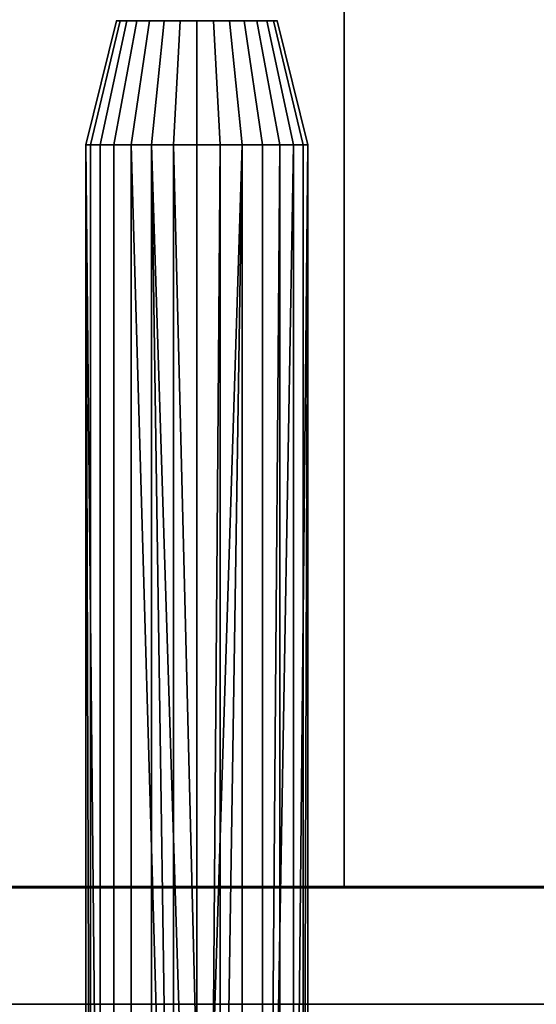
# Model space of a CAD drawing. Header units: millimetres. Extents: x -490 to 6690, y -115 to 152.
# Tile 993 of 1056: x 4984 to 5000, y -10 to 22. Entities that reach past the tile are written whole.
import ezdxf

# ---------------------------------------------------------------- set-up
doc = ezdxf.new("R2010")
doc.units = ezdxf.units.MM
doc.layers.add('152', color=253, linetype='Continuous')

# ---------------------------------------------------------------- blocks, each defined once
blk = doc.blocks.new('UG_SURFACE_004')
at = {"layer": '152', "color": 252, "linetype": 'Continuous', "lineweight": 35}
for points in [[(5144, -6.2, 2202.5), (5144, 133.2, 2202.5), (3856, 133.2, 2202.5), (3856, -6.2, 2202.5)], [(4006, -6.2, 2052.5), (4006, 133.2, 2052.5), (4994, 133.2, 2052.5), (4994, -6.2, 2052.5)], [(4994, -6.2, -7.5), (4994, 133.2, -7.5), (5144, 133.2, -7.5), (5144, -6.2, -7.5)], [(4994, -6.2, 2052.5), (4994, 133.2, 2052.5), (4994, 133.2, -7.5), (4994, -6.2, -7.5)], [(5144, -6.2, 2202.5), (3856, -6.2, 2202.5), (4006, -6.2, 2052.5), (4994, -6.2, 2052.5)], [(4994, -6.2, 2052.5), (4994, -6.2, -7.5), (5144, -6.2, -7.5), (5144, -6.2, 2202.5)]]:
    blk.add_3dface(points, dxfattribs=at)
blk = doc.blocks.new('UG_SURFACE_024')
at = {"layer": '152', "color": 252, "linetype": 'Continuous', "lineweight": 35}
for points in [[(4985.826, 17.684, 1494.388), (4985.67, 17.684, 1495.876), (4986.664, 21.684, 1495.772), (4986.777, 21.684, 1494.696)], [(4985.67, 17.684, 1495.876), (4986.132, 17.684, 1497.3), (4986.999, 21.684, 1496.8), (4986.664, 21.684, 1495.772)], [(4985.826, 17.684, 1516.388), (4985.67, 17.684, 1517.876), (4986.664, 21.684, 1517.772), (4986.777, 21.684, 1516.697)], [(4985.67, 17.684, 1517.876), (4986.132, 17.684, 1519.3), (4986.999, 21.684, 1518.8), (4986.664, 21.684, 1517.772)], [(4986.575, 17.684, 1493.091), (4985.826, 17.684, 1494.388), (4986.777, 21.684, 1494.696), (4987.318, 21.684, 1493.76)], [(4986.575, 17.684, 1515.091), (4985.826, 17.684, 1516.388), (4986.777, 21.684, 1516.697), (4987.318, 21.684, 1515.76)], [(4986.132, 17.684, 1497.3), (4987.134, 17.684, 1498.412), (4987.722, 21.684, 1497.603), (4986.999, 21.684, 1496.8)], [(4986.132, 17.684, 1519.3), (4987.134, 17.684, 1520.412), (4987.722, 21.684, 1519.603), (4986.999, 21.684, 1518.8)], [(4987.786, 17.684, 1492.211), (4986.575, 17.684, 1493.091), (4987.318, 21.684, 1493.76), (4988.193, 21.684, 1493.125)], [(4987.786, 17.684, 1514.211), (4986.575, 17.684, 1515.091), (4987.318, 21.684, 1515.76), (4988.193, 21.684, 1515.125)], [(4987.318, 21.684, 1493.76), (4986.777, 21.684, 1494.696), (4986.664, 21.684, 1495.772), (4989.25, 21.684, 1495.5)], [(4986.664, 21.684, 1495.772), (4986.999, 21.684, 1496.8), (4987.722, 21.684, 1497.603), (4989.25, 21.684, 1495.5)], [(4987.318, 21.684, 1515.76), (4986.777, 21.684, 1516.697), (4986.664, 21.684, 1517.772), (4989.25, 21.684, 1517.5)], [(4986.664, 21.684, 1517.772), (4986.999, 21.684, 1518.8), (4987.722, 21.684, 1519.603), (4989.25, 21.684, 1517.5)], [(4987.134, 17.684, 1498.412), (4988.502, 17.684, 1499.021), (4988.709, 21.684, 1498.043), (4987.722, 21.684, 1497.603)], [(4987.134, 17.684, 1520.412), (4988.502, 17.684, 1521.021), (4988.709, 21.684, 1520.043), (4987.722, 21.684, 1519.603)], [(4989.25, 21.684, 1495.5), (4988.193, 21.684, 1493.125), (4987.318, 21.684, 1493.76)], [(4989.25, 21.684, 1517.5), (4988.193, 21.684, 1515.125), (4987.318, 21.684, 1515.76)], [(4987.722, 21.684, 1497.603), (4988.709, 21.684, 1498.043), (4989.79, 21.684, 1498.043), (4989.25, 21.684, 1495.5)], [(4987.722, 21.684, 1519.603), (4988.709, 21.684, 1520.043), (4989.79, 21.684, 1520.043), (4989.25, 21.684, 1517.5)], [(4989.25, 17.684, 1491.9), (4987.786, 17.684, 1492.211), (4988.193, 21.684, 1493.125), (4989.25, 21.684, 1492.9)], [(4989.25, 17.684, 1513.9), (4987.786, 17.684, 1514.211), (4988.193, 21.684, 1515.125), (4989.25, 21.684, 1514.9)], [(4990.307, 21.684, 1493.125), (4989.25, 21.684, 1492.9), (4988.193, 21.684, 1493.125), (4989.25, 21.684, 1495.5)], [(4990.307, 21.684, 1515.125), (4989.25, 21.684, 1514.9), (4988.193, 21.684, 1515.125), (4989.25, 21.684, 1517.5)], [(4988.502, 17.684, 1499.021), (4989.998, 17.684, 1499.021), (4989.79, 21.684, 1498.043), (4988.709, 21.684, 1498.043)], [(4988.502, 17.684, 1521.021), (4989.998, 17.684, 1521.021), (4989.79, 21.684, 1520.043), (4988.709, 21.684, 1520.043)], [(4989.79, 21.684, 1498.043), (4990.778, 21.684, 1497.603), (4991.502, 21.684, 1496.8), (4989.25, 21.684, 1495.5)], [(4991.502, 21.684, 1496.8), (4991.836, 21.684, 1495.772), (4991.723, 21.684, 1494.696), (4989.25, 21.684, 1495.5)], [(4991.723, 21.684, 1494.696), (4991.182, 21.684, 1493.76), (4990.307, 21.684, 1493.125), (4989.25, 21.684, 1495.5)], [(4990.714, 17.684, 1492.211), (4989.25, 17.684, 1491.9), (4989.25, 21.684, 1492.9), (4990.307, 21.684, 1493.125)], [(4990.714, 17.684, 1514.211), (4989.25, 17.684, 1513.9), (4989.25, 21.684, 1514.9), (4990.307, 21.684, 1515.125)], [(4989.79, 21.684, 1520.043), (4990.778, 21.684, 1519.603), (4991.502, 21.684, 1518.8), (4989.25, 21.684, 1517.5)], [(4991.502, 21.684, 1518.8), (4991.836, 21.684, 1517.772), (4991.723, 21.684, 1516.697), (4989.25, 21.684, 1517.5)], [(4991.723, 21.684, 1516.697), (4991.182, 21.684, 1515.76), (4990.307, 21.684, 1515.125), (4989.25, 21.684, 1517.5)], [(4989.998, 17.684, 1499.021), (4991.366, 17.684, 1498.412), (4990.778, 21.684, 1497.603), (4989.79, 21.684, 1498.043)], [(4989.998, 17.684, 1521.021), (4991.366, 17.684, 1520.412), (4990.778, 21.684, 1519.603), (4989.79, 21.684, 1520.043)], [(4991.925, 17.684, 1493.091), (4990.714, 17.684, 1492.211), (4990.307, 21.684, 1493.125), (4991.182, 21.684, 1493.76)], [(4991.925, 17.684, 1515.091), (4990.714, 17.684, 1514.211), (4990.307, 21.684, 1515.125), (4991.182, 21.684, 1515.76)], [(4991.366, 17.684, 1498.412), (4992.368, 17.684, 1497.3), (4991.502, 21.684, 1496.8), (4990.778, 21.684, 1497.603)], [(4991.366, 17.684, 1520.412), (4992.368, 17.684, 1519.3), (4991.502, 21.684, 1518.8), (4990.778, 21.684, 1519.603)], [(4992.674, 17.684, 1494.388), (4991.925, 17.684, 1493.091), (4991.182, 21.684, 1493.76), (4991.723, 21.684, 1494.696)], [(4992.674, 17.684, 1516.388), (4991.925, 17.684, 1515.091), (4991.182, 21.684, 1515.76), (4991.723, 21.684, 1516.697)], [(4992.368, 17.684, 1497.3), (4992.83, 17.684, 1495.876), (4991.836, 21.684, 1495.772), (4991.502, 21.684, 1496.8)], [(4992.368, 17.684, 1519.3), (4992.83, 17.684, 1517.876), (4991.836, 21.684, 1517.772), (4991.502, 21.684, 1518.8)], [(4992.83, 17.684, 1495.876), (4992.674, 17.684, 1494.388), (4991.723, 21.684, 1494.696), (4991.836, 21.684, 1495.772)], [(4992.83, 17.684, 1517.876), (4992.674, 17.684, 1516.388), (4991.723, 21.684, 1516.697), (4991.836, 21.684, 1517.772)], [(4985.67, 17.684, 1495.876), (4985.826, 17.684, 1494.388), (4985.826, -29.143, 1494.388)], [(4985.826, -29.143, 1494.388), (4985.67, -29.226, 1495.118), (4985.67, 17.684, 1495.876)], [(4985.67, 17.684, 1495.876), (4985.828, -29.143, 1496.617), (4986.132, -28.995, 1497.3)], [(4985.67, 17.684, 1495.876), (4985.67, -29.226, 1495.876), (4985.828, -29.143, 1496.617)], [(4986.132, -28.995, 1497.3), (4986.132, 17.684, 1497.3), (4985.67, 17.684, 1495.876)], [(4985.67, -29.226, 1495.118), (4985.67, -29.226, 1495.876), (4985.67, 17.684, 1495.876)], [(4985.67, 17.684, 1517.876), (4985.826, 17.684, 1516.388), (4985.826, -29.143, 1516.388)], [(4985.826, -29.143, 1516.388), (4985.67, -29.226, 1517.118), (4985.67, 17.684, 1517.876)], [(4985.67, 17.684, 1517.876), (4985.828, -29.143, 1518.618), (4986.132, -28.995, 1519.3)], [(4985.67, 17.684, 1517.876), (4985.67, -29.226, 1517.876), (4985.828, -29.143, 1518.618)], [(4986.132, -28.995, 1519.3), (4986.132, 17.684, 1519.3), (4985.67, 17.684, 1517.876)], [(4985.67, -29.226, 1517.118), (4985.67, -29.226, 1517.876), (4985.67, 17.684, 1517.876)], [(4985.826, -29.143, 1494.388), (4985.826, 17.684, 1494.388), (4986.575, 17.684, 1493.091), (4986.575, -28.81, 1493.091)], [(4985.826, -29.143, 1516.388), (4985.826, 17.684, 1516.388), (4986.575, 17.684, 1515.091), (4986.575, -28.81, 1515.091)], [(4987.134, -28.621, 1498.412), (4987.134, 17.684, 1498.412), (4986.132, 17.684, 1497.3), (4986.132, -28.995, 1497.3)], [(4987.134, -28.621, 1520.412), (4987.134, 17.684, 1520.412), (4986.132, 17.684, 1519.3), (4986.132, -28.995, 1519.3)], [(4986.575, -28.81, 1493.091), (4986.575, 17.684, 1493.091), (4987.786, 17.684, 1492.211), (4987.786, -28.461, 1492.211)], [(4986.575, -28.81, 1515.091), (4986.575, 17.684, 1515.091), (4987.786, 17.684, 1514.211), (4987.786, -28.461, 1514.211)], [(4987.134, 17.684, 1498.412), (4987.134, -28.621, 1498.412), (4988.467, -28.361, 1499.006)], [(4988.467, -28.361, 1499.006), (4988.502, -28.354, 1499.021), (4988.502, 17.684, 1499.021), (4987.134, 17.684, 1498.412)], [(4987.134, 17.684, 1520.412), (4987.134, -28.621, 1520.412), (4988.467, -28.361, 1521.006)], [(4988.467, -28.361, 1521.006), (4988.502, -28.354, 1521.021), (4988.502, 17.684, 1521.021), (4987.134, 17.684, 1520.412)], [(4987.786, 17.684, 1492.211), (4989.25, 17.684, 1491.9), (4989.25, -28.316, 1491.9)], [(4989.25, -28.316, 1491.9), (4988.466, -28.357, 1491.986), (4987.786, 17.684, 1492.211)], [(4988.466, -28.357, 1491.986), (4987.786, -28.461, 1492.211), (4987.786, 17.684, 1492.211)], [(4987.786, 17.684, 1514.211), (4989.25, 17.684, 1513.9), (4989.25, -28.316, 1513.9)], [(4989.25, -28.316, 1513.9), (4988.466, -28.357, 1513.986), (4987.786, 17.684, 1514.211)], [(4988.466, -28.357, 1513.986), (4987.786, -28.461, 1514.211), (4987.786, 17.684, 1514.211)], [(4988.502, 17.684, 1499.021), (4988.502, -28.354, 1499.021), (4989.647, -28.327, 1499.078)], [(4989.647, -28.327, 1499.078), (4989.998, 17.684, 1499.021), (4988.502, 17.684, 1499.021)], [(4988.502, 17.684, 1521.021), (4988.502, -28.354, 1521.021), (4989.647, -28.327, 1521.078)], [(4989.647, -28.327, 1521.078), (4989.998, 17.684, 1521.021), (4988.502, 17.684, 1521.021)], [(4990.714, 17.684, 1492.211), (4990.004, -28.354, 1491.98), (4989.25, -28.316, 1491.9)], [(4989.25, -28.316, 1491.9), (4989.25, 17.684, 1491.9), (4990.714, 17.684, 1492.211)], [(4990.714, 17.684, 1514.211), (4990.004, -28.354, 1513.98), (4989.25, -28.316, 1513.9)], [(4989.25, -28.316, 1513.9), (4989.25, 17.684, 1513.9), (4990.714, 17.684, 1514.211)], [(4989.647, -28.327, 1499.078), (4989.998, -28.354, 1499.021), (4989.998, 17.684, 1499.021)], [(4989.647, -28.327, 1521.078), (4989.998, -28.354, 1521.021), (4989.998, 17.684, 1521.021)], [(4991.366, -28.621, 1498.412), (4991.366, 17.684, 1498.412), (4989.998, 17.684, 1499.021), (4989.998, -28.354, 1499.021)], [(4991.366, -28.621, 1520.412), (4991.366, 17.684, 1520.412), (4989.998, 17.684, 1521.021), (4989.998, -28.354, 1521.021)], [(4990.714, 17.684, 1492.211), (4990.714, -28.461, 1492.211), (4990.004, -28.354, 1491.98)], [(4990.714, 17.684, 1514.211), (4990.714, -28.461, 1514.211), (4990.004, -28.354, 1513.98)], [(4991.561, -28.705, 1492.827), (4990.714, -28.461, 1492.211), (4990.714, 17.684, 1492.211), (4991.925, 17.684, 1493.091)], [(4991.561, -28.705, 1514.827), (4990.714, -28.461, 1514.211), (4990.714, 17.684, 1514.211), (4991.925, 17.684, 1515.091)], [(4992.368, 17.684, 1497.3), (4991.366, 17.684, 1498.412), (4991.366, -28.621, 1498.412), (4991.563, -28.695, 1498.193)], [(4992.368, 17.684, 1519.3), (4991.366, 17.684, 1520.412), (4991.366, -28.621, 1520.412), (4991.563, -28.695, 1520.193)], [(4991.925, 17.684, 1493.091), (4991.925, -28.81, 1493.091), (4991.561, -28.705, 1492.827)], [(4991.925, 17.684, 1515.091), (4991.925, -28.81, 1515.091), (4991.561, -28.705, 1514.827)], [(4991.563, -28.695, 1498.193), (4992.368, -28.995, 1497.3), (4992.368, 17.684, 1497.3)], [(4991.563, -28.695, 1520.193), (4992.368, -28.995, 1519.3), (4992.368, 17.684, 1519.3)], [(4991.925, -28.81, 1493.091), (4991.925, 17.684, 1493.091), (4992.674, 17.684, 1494.388), (4992.674, -29.143, 1494.388)], [(4991.925, -28.81, 1515.091), (4991.925, 17.684, 1515.091), (4992.674, 17.684, 1516.388), (4992.674, -29.143, 1516.388)], [(4992.83, 17.684, 1495.876), (4992.368, 17.684, 1497.3), (4992.368, -28.995, 1497.3)], [(4992.368, -28.995, 1497.3), (4992.672, -29.143, 1496.617), (4992.83, 17.684, 1495.876)], [(4992.83, 17.684, 1517.876), (4992.368, 17.684, 1519.3), (4992.368, -28.995, 1519.3)], [(4992.368, -28.995, 1519.3), (4992.672, -29.143, 1518.617), (4992.83, 17.684, 1517.876)], [(4992.672, -29.143, 1496.617), (4992.83, -29.226, 1495.876), (4992.83, 17.684, 1495.876)], [(4992.672, -29.143, 1518.617), (4992.83, -29.226, 1517.876), (4992.83, 17.684, 1517.876)], [(4992.83, 17.684, 1495.876), (4992.83, -29.226, 1495.124), (4992.674, -29.143, 1494.388)], [(4992.674, -29.143, 1494.388), (4992.674, 17.684, 1494.388), (4992.83, 17.684, 1495.876)], [(4992.83, 17.684, 1517.876), (4992.83, -29.226, 1517.124), (4992.674, -29.143, 1516.388)], [(4992.674, -29.143, 1516.388), (4992.674, 17.684, 1516.388), (4992.83, 17.684, 1517.876)], [(4992.83, 17.684, 1495.876), (4992.83, -29.226, 1495.876), (4992.83, -29.226, 1495.124)], [(4992.83, 17.684, 1517.876), (4992.83, -29.226, 1517.876), (4992.83, -29.226, 1517.124)]]:
    blk.add_3dface(points, dxfattribs=at)
blk = doc.blocks.new('UG_SURFACE_025')
at = {"layer": '152', "color": 252, "linetype": 'Continuous', "lineweight": 35}
for points in [[(4985.826, 17.684, 1744.388), (4985.67, 17.684, 1745.876), (4986.664, 21.684, 1745.772), (4986.777, 21.684, 1744.696)], [(4985.67, 17.684, 1745.876), (4986.132, 17.684, 1747.3), (4986.999, 21.684, 1746.8), (4986.664, 21.684, 1745.772)], [(4985.826, 17.684, 1766.388), (4985.67, 17.684, 1767.876), (4986.664, 21.684, 1767.772), (4986.777, 21.684, 1766.697)], [(4985.67, 17.684, 1767.876), (4986.132, 17.684, 1769.3), (4986.999, 21.684, 1768.8), (4986.664, 21.684, 1767.772)], [(4986.575, 17.684, 1743.091), (4985.826, 17.684, 1744.388), (4986.777, 21.684, 1744.696), (4987.318, 21.684, 1743.76)], [(4986.575, 17.684, 1765.091), (4985.826, 17.684, 1766.388), (4986.777, 21.684, 1766.697), (4987.318, 21.684, 1765.76)], [(4986.132, 17.684, 1747.3), (4987.134, 17.684, 1748.412), (4987.722, 21.684, 1747.603), (4986.999, 21.684, 1746.8)], [(4986.132, 17.684, 1769.3), (4987.134, 17.684, 1770.412), (4987.722, 21.684, 1769.603), (4986.999, 21.684, 1768.8)], [(4987.786, 17.684, 1742.211), (4986.575, 17.684, 1743.091), (4987.318, 21.684, 1743.76), (4988.193, 21.684, 1743.125)], [(4987.786, 17.684, 1764.211), (4986.575, 17.684, 1765.091), (4987.318, 21.684, 1765.76), (4988.193, 21.684, 1765.125)], [(4987.318, 21.684, 1743.76), (4986.777, 21.684, 1744.696), (4986.664, 21.684, 1745.772), (4989.25, 21.684, 1745.5)], [(4986.664, 21.684, 1745.772), (4986.999, 21.684, 1746.8), (4987.722, 21.684, 1747.603), (4989.25, 21.684, 1745.5)], [(4987.318, 21.684, 1765.76), (4986.777, 21.684, 1766.697), (4986.664, 21.684, 1767.772), (4989.25, 21.684, 1767.5)], [(4986.664, 21.684, 1767.772), (4986.999, 21.684, 1768.8), (4987.722, 21.684, 1769.603), (4989.25, 21.684, 1767.5)], [(4987.134, 17.684, 1748.412), (4988.502, 17.684, 1749.021), (4988.709, 21.684, 1748.043), (4987.722, 21.684, 1747.603)], [(4987.134, 17.684, 1770.412), (4988.502, 17.684, 1771.021), (4988.709, 21.684, 1770.043), (4987.722, 21.684, 1769.603)], [(4989.25, 21.684, 1745.5), (4988.193, 21.684, 1743.125), (4987.318, 21.684, 1743.76)], [(4989.25, 21.684, 1767.5), (4988.193, 21.684, 1765.125), (4987.318, 21.684, 1765.76)], [(4987.722, 21.684, 1747.603), (4988.709, 21.684, 1748.043), (4989.79, 21.684, 1748.043), (4989.25, 21.684, 1745.5)], [(4987.722, 21.684, 1769.603), (4988.709, 21.684, 1770.043), (4989.79, 21.684, 1770.043), (4989.25, 21.684, 1767.5)], [(4989.25, 17.684, 1741.9), (4987.786, 17.684, 1742.211), (4988.193, 21.684, 1743.125), (4989.25, 21.684, 1742.9)], [(4989.25, 17.684, 1763.9), (4987.786, 17.684, 1764.211), (4988.193, 21.684, 1765.125), (4989.25, 21.684, 1764.9)], [(4990.307, 21.684, 1743.125), (4989.25, 21.684, 1742.9), (4988.193, 21.684, 1743.125), (4989.25, 21.684, 1745.5)], [(4990.307, 21.684, 1765.125), (4989.25, 21.684, 1764.9), (4988.193, 21.684, 1765.125), (4989.25, 21.684, 1767.5)], [(4988.502, 17.684, 1749.021), (4989.998, 17.684, 1749.021), (4989.79, 21.684, 1748.043), (4988.709, 21.684, 1748.043)], [(4988.502, 17.684, 1771.021), (4989.998, 17.684, 1771.021), (4989.79, 21.684, 1770.043), (4988.709, 21.684, 1770.043)], [(4989.79, 21.684, 1748.043), (4990.778, 21.684, 1747.603), (4991.502, 21.684, 1746.8), (4989.25, 21.684, 1745.5)], [(4991.502, 21.684, 1746.8), (4991.836, 21.684, 1745.772), (4991.723, 21.684, 1744.696), (4989.25, 21.684, 1745.5)], [(4991.723, 21.684, 1744.696), (4991.182, 21.684, 1743.76), (4990.307, 21.684, 1743.125), (4989.25, 21.684, 1745.5)], [(4990.714, 17.684, 1742.211), (4989.25, 17.684, 1741.9), (4989.25, 21.684, 1742.9), (4990.307, 21.684, 1743.125)], [(4990.714, 17.684, 1764.211), (4989.25, 17.684, 1763.9), (4989.25, 21.684, 1764.9), (4990.307, 21.684, 1765.125)], [(4989.79, 21.684, 1770.043), (4990.778, 21.684, 1769.603), (4991.502, 21.684, 1768.8), (4989.25, 21.684, 1767.5)], [(4991.502, 21.684, 1768.8), (4991.836, 21.684, 1767.772), (4991.723, 21.684, 1766.697), (4989.25, 21.684, 1767.5)], [(4991.723, 21.684, 1766.697), (4991.182, 21.684, 1765.76), (4990.307, 21.684, 1765.125), (4989.25, 21.684, 1767.5)], [(4989.998, 17.684, 1749.021), (4991.366, 17.684, 1748.412), (4990.778, 21.684, 1747.603), (4989.79, 21.684, 1748.043)], [(4989.998, 17.684, 1771.021), (4991.366, 17.684, 1770.412), (4990.778, 21.684, 1769.603), (4989.79, 21.684, 1770.043)], [(4991.925, 17.684, 1743.091), (4990.714, 17.684, 1742.211), (4990.307, 21.684, 1743.125), (4991.182, 21.684, 1743.76)], [(4991.925, 17.684, 1765.091), (4990.714, 17.684, 1764.211), (4990.307, 21.684, 1765.125), (4991.182, 21.684, 1765.76)], [(4991.366, 17.684, 1748.412), (4992.368, 17.684, 1747.3), (4991.502, 21.684, 1746.8), (4990.778, 21.684, 1747.603)], [(4991.366, 17.684, 1770.412), (4992.368, 17.684, 1769.3), (4991.502, 21.684, 1768.8), (4990.778, 21.684, 1769.603)], [(4992.674, 17.684, 1744.388), (4991.925, 17.684, 1743.091), (4991.182, 21.684, 1743.76), (4991.723, 21.684, 1744.696)], [(4992.674, 17.684, 1766.388), (4991.925, 17.684, 1765.091), (4991.182, 21.684, 1765.76), (4991.723, 21.684, 1766.697)], [(4992.368, 17.684, 1747.3), (4992.83, 17.684, 1745.876), (4991.836, 21.684, 1745.772), (4991.502, 21.684, 1746.8)], [(4992.368, 17.684, 1769.3), (4992.83, 17.684, 1767.876), (4991.836, 21.684, 1767.772), (4991.502, 21.684, 1768.8)], [(4992.83, 17.684, 1745.876), (4992.674, 17.684, 1744.388), (4991.723, 21.684, 1744.696), (4991.836, 21.684, 1745.772)], [(4992.83, 17.684, 1767.876), (4992.674, 17.684, 1766.388), (4991.723, 21.684, 1766.697), (4991.836, 21.684, 1767.772)], [(4985.67, 17.684, 1745.876), (4985.826, 17.684, 1744.388), (4985.826, -29.143, 1744.388)], [(4985.826, -29.143, 1744.388), (4985.67, -29.226, 1745.118), (4985.67, 17.684, 1745.876)], [(4985.67, 17.684, 1745.876), (4985.828, -29.143, 1746.617), (4986.132, -28.995, 1747.3)], [(4985.67, 17.684, 1745.876), (4985.67, -29.226, 1745.876), (4985.828, -29.143, 1746.617)], [(4986.132, -28.995, 1747.3), (4986.132, 17.684, 1747.3), (4985.67, 17.684, 1745.876)], [(4985.67, -29.226, 1745.118), (4985.67, -29.226, 1745.876), (4985.67, 17.684, 1745.876)], [(4985.67, 17.684, 1767.876), (4985.826, 17.684, 1766.388), (4985.826, -29.143, 1766.388)], [(4985.826, -29.143, 1766.388), (4985.67, -29.226, 1767.118), (4985.67, 17.684, 1767.876)], [(4985.67, 17.684, 1767.876), (4985.828, -29.143, 1768.618), (4986.132, -28.995, 1769.3)], [(4985.67, 17.684, 1767.876), (4985.67, -29.226, 1767.876), (4985.828, -29.143, 1768.618)], [(4986.132, -28.995, 1769.3), (4986.132, 17.684, 1769.3), (4985.67, 17.684, 1767.876)], [(4985.67, -29.226, 1767.118), (4985.67, -29.226, 1767.876), (4985.67, 17.684, 1767.876)], [(4985.826, -29.143, 1744.388), (4985.826, 17.684, 1744.388), (4986.575, 17.684, 1743.091), (4986.575, -28.81, 1743.091)], [(4985.826, -29.143, 1766.388), (4985.826, 17.684, 1766.388), (4986.575, 17.684, 1765.091), (4986.575, -28.81, 1765.091)], [(4987.134, -28.621, 1748.412), (4987.134, 17.684, 1748.412), (4986.132, 17.684, 1747.3), (4986.132, -28.995, 1747.3)], [(4987.134, -28.621, 1770.412), (4987.134, 17.684, 1770.412), (4986.132, 17.684, 1769.3), (4986.132, -28.995, 1769.3)], [(4986.575, -28.81, 1743.091), (4986.575, 17.684, 1743.091), (4987.786, 17.684, 1742.211), (4987.786, -28.461, 1742.211)], [(4986.575, -28.81, 1765.091), (4986.575, 17.684, 1765.091), (4987.786, 17.684, 1764.211), (4987.786, -28.461, 1764.211)], [(4987.134, 17.684, 1748.412), (4987.134, -28.621, 1748.412), (4988.467, -28.361, 1749.006)], [(4988.467, -28.361, 1749.006), (4988.502, -28.354, 1749.021), (4988.502, 17.684, 1749.021), (4987.134, 17.684, 1748.412)], [(4987.134, 17.684, 1770.412), (4987.134, -28.621, 1770.412), (4988.467, -28.361, 1771.006)], [(4988.467, -28.361, 1771.006), (4988.502, -28.354, 1771.021), (4988.502, 17.684, 1771.021), (4987.134, 17.684, 1770.412)], [(4987.786, 17.684, 1742.211), (4989.25, 17.684, 1741.9), (4989.25, -28.316, 1741.9)], [(4989.25, -28.316, 1741.9), (4988.466, -28.357, 1741.986), (4987.786, 17.684, 1742.211)], [(4988.466, -28.357, 1741.986), (4987.786, -28.461, 1742.211), (4987.786, 17.684, 1742.211)], [(4987.786, 17.684, 1764.211), (4989.25, 17.684, 1763.9), (4989.25, -28.316, 1763.9)], [(4989.25, -28.316, 1763.9), (4988.466, -28.357, 1763.986), (4987.786, 17.684, 1764.211)], [(4988.466, -28.357, 1763.986), (4987.786, -28.461, 1764.211), (4987.786, 17.684, 1764.211)], [(4988.502, 17.684, 1749.021), (4988.502, -28.354, 1749.021), (4989.647, -28.327, 1749.078)], [(4989.647, -28.327, 1749.078), (4989.998, 17.684, 1749.021), (4988.502, 17.684, 1749.021)], [(4988.502, 17.684, 1771.021), (4988.502, -28.354, 1771.021), (4989.647, -28.327, 1771.078)], [(4989.647, -28.327, 1771.078), (4989.998, 17.684, 1771.021), (4988.502, 17.684, 1771.021)], [(4990.714, 17.684, 1742.211), (4990.004, -28.354, 1741.98), (4989.25, -28.316, 1741.9)], [(4989.25, -28.316, 1741.9), (4989.25, 17.684, 1741.9), (4990.714, 17.684, 1742.211)], [(4990.714, 17.684, 1764.211), (4990.004, -28.354, 1763.98), (4989.25, -28.316, 1763.9)], [(4989.25, -28.316, 1763.9), (4989.25, 17.684, 1763.9), (4990.714, 17.684, 1764.211)], [(4989.647, -28.327, 1749.078), (4989.998, -28.354, 1749.021), (4989.998, 17.684, 1749.021)], [(4989.647, -28.327, 1771.078), (4989.998, -28.354, 1771.021), (4989.998, 17.684, 1771.021)], [(4991.366, -28.621, 1748.412), (4991.366, 17.684, 1748.412), (4989.998, 17.684, 1749.021), (4989.998, -28.354, 1749.021)], [(4991.366, -28.621, 1770.412), (4991.366, 17.684, 1770.412), (4989.998, 17.684, 1771.021), (4989.998, -28.354, 1771.021)], [(4990.714, 17.684, 1742.211), (4990.714, -28.461, 1742.211), (4990.004, -28.354, 1741.98)], [(4990.714, 17.684, 1764.211), (4990.714, -28.461, 1764.211), (4990.004, -28.354, 1763.98)], [(4991.561, -28.705, 1742.827), (4990.714, -28.461, 1742.211), (4990.714, 17.684, 1742.211), (4991.925, 17.684, 1743.091)], [(4991.561, -28.705, 1764.827), (4990.714, -28.461, 1764.211), (4990.714, 17.684, 1764.211), (4991.925, 17.684, 1765.091)], [(4992.368, 17.684, 1747.3), (4991.366, 17.684, 1748.412), (4991.366, -28.621, 1748.412), (4991.563, -28.695, 1748.193)], [(4992.368, 17.684, 1769.3), (4991.366, 17.684, 1770.412), (4991.366, -28.621, 1770.412), (4991.563, -28.695, 1770.193)], [(4991.925, 17.684, 1743.091), (4991.925, -28.81, 1743.091), (4991.561, -28.705, 1742.827)], [(4991.925, 17.684, 1765.091), (4991.925, -28.81, 1765.091), (4991.561, -28.705, 1764.827)], [(4991.563, -28.695, 1748.193), (4992.368, -28.995, 1747.3), (4992.368, 17.684, 1747.3)], [(4991.563, -28.695, 1770.193), (4992.368, -28.995, 1769.3), (4992.368, 17.684, 1769.3)], [(4991.925, -28.81, 1743.091), (4991.925, 17.684, 1743.091), (4992.674, 17.684, 1744.388), (4992.674, -29.143, 1744.388)], [(4991.925, -28.81, 1765.091), (4991.925, 17.684, 1765.091), (4992.674, 17.684, 1766.388), (4992.674, -29.143, 1766.388)], [(4992.83, 17.684, 1745.876), (4992.368, 17.684, 1747.3), (4992.368, -28.995, 1747.3)], [(4992.368, -28.995, 1747.3), (4992.672, -29.143, 1746.617), (4992.83, 17.684, 1745.876)], [(4992.83, 17.684, 1767.876), (4992.368, 17.684, 1769.3), (4992.368, -28.995, 1769.3)], [(4992.368, -28.995, 1769.3), (4992.672, -29.143, 1768.617), (4992.83, 17.684, 1767.876)], [(4992.672, -29.143, 1746.617), (4992.83, -29.226, 1745.876), (4992.83, 17.684, 1745.876)], [(4992.672, -29.143, 1768.617), (4992.83, -29.226, 1767.876), (4992.83, 17.684, 1767.876)], [(4992.83, 17.684, 1745.876), (4992.83, -29.226, 1745.124), (4992.674, -29.143, 1744.388)], [(4992.674, -29.143, 1744.388), (4992.674, 17.684, 1744.388), (4992.83, 17.684, 1745.876)], [(4992.83, 17.684, 1767.876), (4992.83, -29.226, 1767.124), (4992.674, -29.143, 1766.388)], [(4992.674, -29.143, 1766.388), (4992.674, 17.684, 1766.388), (4992.83, 17.684, 1767.876)], [(4992.83, 17.684, 1745.876), (4992.83, -29.226, 1745.876), (4992.83, -29.226, 1745.124)], [(4992.83, 17.684, 1767.876), (4992.83, -29.226, 1767.876), (4992.83, -29.226, 1767.124)]]:
    blk.add_3dface(points, dxfattribs=at)
blk = doc.blocks.new('UG_SURFACE_027')
at = {"layer": '152', "color": 252, "linetype": 'Continuous', "lineweight": 35}
for points in [[(4985.826, 17.684, 309.388), (4985.67, 17.684, 310.876), (4986.664, 21.684, 310.772), (4986.777, 21.684, 309.697)], [(4985.67, 17.684, 310.876), (4986.132, 17.684, 312.3), (4986.999, 21.684, 311.8), (4986.664, 21.684, 310.772)], [(4985.826, 17.684, 331.388), (4985.67, 17.684, 332.876), (4986.664, 21.684, 332.772), (4986.777, 21.684, 331.697)], [(4985.67, 17.684, 332.876), (4986.132, 17.684, 334.3), (4986.999, 21.684, 333.8), (4986.664, 21.684, 332.772)], [(4986.575, 17.684, 308.091), (4985.826, 17.684, 309.388), (4986.777, 21.684, 309.697), (4987.318, 21.684, 308.76)], [(4986.575, 17.684, 330.091), (4985.826, 17.684, 331.388), (4986.777, 21.684, 331.697), (4987.318, 21.684, 330.76)], [(4986.132, 17.684, 312.3), (4987.134, 17.684, 313.412), (4987.722, 21.684, 312.603), (4986.999, 21.684, 311.8)], [(4986.132, 17.684, 334.3), (4987.134, 17.684, 335.412), (4987.722, 21.684, 334.603), (4986.999, 21.684, 333.8)], [(4987.786, 17.684, 307.211), (4986.575, 17.684, 308.091), (4987.318, 21.684, 308.76), (4988.193, 21.684, 308.125)], [(4987.786, 17.684, 329.211), (4986.575, 17.684, 330.091), (4987.318, 21.684, 330.76), (4988.193, 21.684, 330.125)], [(4987.318, 21.684, 308.76), (4986.777, 21.684, 309.697), (4986.664, 21.684, 310.772), (4989.25, 21.684, 310.5)], [(4986.664, 21.684, 310.772), (4986.999, 21.684, 311.8), (4987.722, 21.684, 312.603), (4989.25, 21.684, 310.5)], [(4987.318, 21.684, 330.76), (4986.777, 21.684, 331.697), (4986.664, 21.684, 332.772), (4989.25, 21.684, 332.5)], [(4986.664, 21.684, 332.772), (4986.999, 21.684, 333.8), (4987.722, 21.684, 334.603), (4989.25, 21.684, 332.5)], [(4987.134, 17.684, 313.412), (4988.502, 17.684, 314.021), (4988.709, 21.684, 313.043), (4987.722, 21.684, 312.603)], [(4987.134, 17.684, 335.412), (4988.502, 17.684, 336.021), (4988.709, 21.684, 335.043), (4987.722, 21.684, 334.603)], [(4989.25, 21.684, 310.5), (4988.193, 21.684, 308.125), (4987.318, 21.684, 308.76)], [(4989.25, 21.684, 332.5), (4988.193, 21.684, 330.125), (4987.318, 21.684, 330.76)], [(4987.722, 21.684, 312.603), (4988.709, 21.684, 313.043), (4989.79, 21.684, 313.043), (4989.25, 21.684, 310.5)], [(4987.722, 21.684, 334.603), (4988.709, 21.684, 335.043), (4989.79, 21.684, 335.043), (4989.25, 21.684, 332.5)], [(4989.25, 17.684, 306.9), (4987.786, 17.684, 307.211), (4988.193, 21.684, 308.125), (4989.25, 21.684, 307.9)], [(4989.25, 17.684, 328.9), (4987.786, 17.684, 329.211), (4988.193, 21.684, 330.125), (4989.25, 21.684, 329.9)], [(4990.307, 21.684, 308.125), (4989.25, 21.684, 307.9), (4988.193, 21.684, 308.125), (4989.25, 21.684, 310.5)], [(4990.307, 21.684, 330.125), (4989.25, 21.684, 329.9), (4988.193, 21.684, 330.125), (4989.25, 21.684, 332.5)], [(4988.502, 17.684, 314.021), (4989.998, 17.684, 314.021), (4989.79, 21.684, 313.043), (4988.709, 21.684, 313.043)], [(4988.502, 17.684, 336.021), (4989.998, 17.684, 336.021), (4989.79, 21.684, 335.043), (4988.709, 21.684, 335.043)], [(4989.79, 21.684, 313.043), (4990.778, 21.684, 312.603), (4991.502, 21.684, 311.8), (4989.25, 21.684, 310.5)], [(4991.502, 21.684, 311.8), (4991.836, 21.684, 310.772), (4991.723, 21.684, 309.697), (4989.25, 21.684, 310.5)], [(4991.723, 21.684, 309.697), (4991.182, 21.684, 308.76), (4990.307, 21.684, 308.125), (4989.25, 21.684, 310.5)], [(4990.714, 17.684, 307.211), (4989.25, 17.684, 306.9), (4989.25, 21.684, 307.9), (4990.307, 21.684, 308.125)], [(4990.714, 17.684, 329.211), (4989.25, 17.684, 328.9), (4989.25, 21.684, 329.9), (4990.307, 21.684, 330.125)], [(4989.79, 21.684, 335.043), (4990.778, 21.684, 334.603), (4991.502, 21.684, 333.8), (4989.25, 21.684, 332.5)], [(4991.502, 21.684, 333.8), (4991.836, 21.684, 332.772), (4991.723, 21.684, 331.697), (4989.25, 21.684, 332.5)], [(4991.723, 21.684, 331.697), (4991.182, 21.684, 330.76), (4990.307, 21.684, 330.125), (4989.25, 21.684, 332.5)], [(4989.998, 17.684, 314.021), (4991.366, 17.684, 313.412), (4990.778, 21.684, 312.603), (4989.79, 21.684, 313.043)], [(4989.998, 17.684, 336.021), (4991.366, 17.684, 335.412), (4990.778, 21.684, 334.603), (4989.79, 21.684, 335.043)], [(4991.925, 17.684, 308.091), (4990.714, 17.684, 307.211), (4990.307, 21.684, 308.125), (4991.182, 21.684, 308.76)], [(4991.925, 17.684, 330.091), (4990.714, 17.684, 329.211), (4990.307, 21.684, 330.125), (4991.182, 21.684, 330.76)], [(4991.366, 17.684, 313.412), (4992.368, 17.684, 312.3), (4991.502, 21.684, 311.8), (4990.778, 21.684, 312.603)], [(4991.366, 17.684, 335.412), (4992.368, 17.684, 334.3), (4991.502, 21.684, 333.8), (4990.778, 21.684, 334.603)], [(4992.674, 17.684, 309.388), (4991.925, 17.684, 308.091), (4991.182, 21.684, 308.76), (4991.723, 21.684, 309.697)], [(4992.674, 17.684, 331.388), (4991.925, 17.684, 330.091), (4991.182, 21.684, 330.76), (4991.723, 21.684, 331.697)], [(4992.368, 17.684, 312.3), (4992.83, 17.684, 310.876), (4991.836, 21.684, 310.772), (4991.502, 21.684, 311.8)], [(4992.368, 17.684, 334.3), (4992.83, 17.684, 332.876), (4991.836, 21.684, 332.772), (4991.502, 21.684, 333.8)], [(4992.83, 17.684, 310.876), (4992.674, 17.684, 309.388), (4991.723, 21.684, 309.697), (4991.836, 21.684, 310.772)], [(4992.83, 17.684, 332.876), (4992.674, 17.684, 331.388), (4991.723, 21.684, 331.697), (4991.836, 21.684, 332.772)], [(4985.67, 17.684, 310.876), (4985.826, 17.684, 309.388), (4985.826, -29.143, 309.388)], [(4985.826, -29.143, 309.388), (4985.67, -29.226, 310.118), (4985.67, 17.684, 310.876)], [(4985.67, 17.684, 310.876), (4985.828, -29.143, 311.617), (4986.132, -28.995, 312.3)], [(4985.67, 17.684, 310.876), (4985.67, -29.226, 310.876), (4985.828, -29.143, 311.617)], [(4986.132, -28.995, 312.3), (4986.132, 17.684, 312.3), (4985.67, 17.684, 310.876)], [(4985.67, -29.226, 310.118), (4985.67, -29.226, 310.876), (4985.67, 17.684, 310.876)], [(4985.67, 17.684, 332.876), (4985.826, 17.684, 331.388), (4985.826, -29.143, 331.388)], [(4985.826, -29.143, 331.388), (4985.67, -29.226, 332.118), (4985.67, 17.684, 332.876)], [(4985.67, 17.684, 332.876), (4985.828, -29.143, 333.617), (4986.132, -28.995, 334.3)], [(4985.67, 17.684, 332.876), (4985.67, -29.226, 332.876), (4985.828, -29.143, 333.617)], [(4986.132, -28.995, 334.3), (4986.132, 17.684, 334.3), (4985.67, 17.684, 332.876)], [(4985.67, -29.226, 332.118), (4985.67, -29.226, 332.876), (4985.67, 17.684, 332.876)], [(4985.826, -29.143, 309.388), (4985.826, 17.684, 309.388), (4986.575, 17.684, 308.091), (4986.575, -28.81, 308.091)], [(4985.826, -29.143, 331.388), (4985.826, 17.684, 331.388), (4986.575, 17.684, 330.091), (4986.575, -28.81, 330.091)], [(4987.134, -28.621, 313.412), (4987.134, 17.684, 313.412), (4986.132, 17.684, 312.3), (4986.132, -28.995, 312.3)], [(4987.134, -28.621, 335.412), (4987.134, 17.684, 335.412), (4986.132, 17.684, 334.3), (4986.132, -28.995, 334.3)], [(4986.575, -28.81, 308.091), (4986.575, 17.684, 308.091), (4987.786, 17.684, 307.211), (4987.786, -28.461, 307.211)], [(4986.575, -28.81, 330.091), (4986.575, 17.684, 330.091), (4987.786, 17.684, 329.211), (4987.786, -28.461, 329.211)], [(4987.134, 17.684, 313.412), (4987.134, -28.621, 313.412), (4988.467, -28.361, 314.006)], [(4988.467, -28.361, 314.006), (4988.502, -28.354, 314.021), (4988.502, 17.684, 314.021), (4987.134, 17.684, 313.412)], [(4987.134, 17.684, 335.412), (4987.134, -28.621, 335.412), (4988.467, -28.361, 336.006)], [(4988.467, -28.361, 336.006), (4988.502, -28.354, 336.021), (4988.502, 17.684, 336.021), (4987.134, 17.684, 335.412)], [(4987.786, 17.684, 307.211), (4989.25, 17.684, 306.9), (4989.25, -28.316, 306.9)], [(4989.25, -28.316, 306.9), (4988.466, -28.357, 306.986), (4987.786, 17.684, 307.211)], [(4988.466, -28.357, 306.986), (4987.786, -28.461, 307.211), (4987.786, 17.684, 307.211)], [(4987.786, 17.684, 329.211), (4989.25, 17.684, 328.9), (4989.25, -28.316, 328.9)], [(4989.25, -28.316, 328.9), (4988.466, -28.357, 328.986), (4987.786, 17.684, 329.211)], [(4988.466, -28.357, 328.986), (4987.786, -28.461, 329.211), (4987.786, 17.684, 329.211)], [(4988.502, 17.684, 314.021), (4988.502, -28.354, 314.021), (4989.647, -28.327, 314.078)], [(4989.647, -28.327, 314.078), (4989.998, 17.684, 314.021), (4988.502, 17.684, 314.021)], [(4988.502, 17.684, 336.021), (4988.502, -28.354, 336.021), (4989.647, -28.327, 336.078)], [(4989.647, -28.327, 336.078), (4989.998, 17.684, 336.021), (4988.502, 17.684, 336.021)], [(4990.714, 17.684, 307.211), (4990.004, -28.354, 306.98), (4989.25, -28.316, 306.9)], [(4989.25, -28.316, 306.9), (4989.25, 17.684, 306.9), (4990.714, 17.684, 307.211)], [(4990.714, 17.684, 329.211), (4990.004, -28.354, 328.98), (4989.25, -28.316, 328.9)], [(4989.25, -28.316, 328.9), (4989.25, 17.684, 328.9), (4990.714, 17.684, 329.211)], [(4989.647, -28.327, 314.078), (4989.998, -28.354, 314.021), (4989.998, 17.684, 314.021)], [(4989.647, -28.327, 336.078), (4989.998, -28.354, 336.021), (4989.998, 17.684, 336.021)], [(4991.366, -28.621, 313.412), (4991.366, 17.684, 313.412), (4989.998, 17.684, 314.021), (4989.998, -28.354, 314.021)], [(4991.366, -28.621, 335.412), (4991.366, 17.684, 335.412), (4989.998, 17.684, 336.021), (4989.998, -28.354, 336.021)], [(4990.714, 17.684, 307.211), (4990.714, -28.461, 307.211), (4990.004, -28.354, 306.98)], [(4990.714, 17.684, 329.211), (4990.714, -28.461, 329.211), (4990.004, -28.354, 328.98)], [(4991.561, -28.705, 307.827), (4990.714, -28.461, 307.211), (4990.714, 17.684, 307.211), (4991.925, 17.684, 308.091)], [(4991.561, -28.705, 329.827), (4990.714, -28.461, 329.211), (4990.714, 17.684, 329.211), (4991.925, 17.684, 330.091)], [(4992.368, 17.684, 312.3), (4991.366, 17.684, 313.412), (4991.366, -28.621, 313.412), (4991.563, -28.695, 313.193)], [(4992.368, 17.684, 334.3), (4991.366, 17.684, 335.412), (4991.366, -28.621, 335.412), (4991.563, -28.695, 335.193)], [(4991.925, 17.684, 308.091), (4991.925, -28.81, 308.091), (4991.561, -28.705, 307.827)], [(4991.925, 17.684, 330.091), (4991.925, -28.81, 330.091), (4991.561, -28.705, 329.827)], [(4991.563, -28.695, 313.193), (4992.368, -28.995, 312.3), (4992.368, 17.684, 312.3)], [(4991.563, -28.695, 335.193), (4992.368, -28.995, 334.3), (4992.368, 17.684, 334.3)], [(4991.925, -28.81, 308.091), (4991.925, 17.684, 308.091), (4992.674, 17.684, 309.388), (4992.674, -29.143, 309.388)], [(4991.925, -28.81, 330.091), (4991.925, 17.684, 330.091), (4992.674, 17.684, 331.388), (4992.674, -29.143, 331.388)], [(4992.83, 17.684, 310.876), (4992.368, 17.684, 312.3), (4992.368, -28.995, 312.3)], [(4992.368, -28.995, 312.3), (4992.672, -29.143, 311.617), (4992.83, 17.684, 310.876)], [(4992.83, 17.684, 332.876), (4992.368, 17.684, 334.3), (4992.368, -28.995, 334.3)], [(4992.368, -28.995, 334.3), (4992.672, -29.143, 333.617), (4992.83, 17.684, 332.876)], [(4992.672, -29.143, 311.617), (4992.83, -29.226, 310.876), (4992.83, 17.684, 310.876)], [(4992.672, -29.143, 333.617), (4992.83, -29.226, 332.876), (4992.83, 17.684, 332.876)], [(4992.83, 17.684, 310.876), (4992.83, -29.226, 310.124), (4992.674, -29.143, 309.388)], [(4992.674, -29.143, 309.388), (4992.674, 17.684, 309.388), (4992.83, 17.684, 310.876)], [(4992.83, 17.684, 332.876), (4992.83, -29.226, 332.124), (4992.674, -29.143, 331.388)], [(4992.674, -29.143, 331.388), (4992.674, 17.684, 331.388), (4992.83, 17.684, 332.876)], [(4992.83, 17.684, 310.876), (4992.83, -29.226, 310.876), (4992.83, -29.226, 310.124)], [(4992.83, 17.684, 332.876), (4992.83, -29.226, 332.876), (4992.83, -29.226, 332.124)]]:
    blk.add_3dface(points, dxfattribs=at)
blk = doc.blocks.new('UG_SURFACE_301')
at = {"layer": '152', "color": 41, "linetype": 'Continuous', "lineweight": 35}
for points in [[(5042.25, -25, 2095.75), (5042.25, -10, 2095.75), (3957.75, -10, 2095.75), (3957.75, -25, 2095.75)], [(5042.25, -10, 2095.75), (4972.25, -10, 2025.75), (4027.75, -10, 2025.75), (3957.75, -10, 2095.75)], [(4972.25, -10, 2025.75), (5042.25, -10, 2095.75), (5042.25, -25, 2095.75), (4972.25, -25, 2025.75)]]:
    blk.add_3dface(points, dxfattribs=at)
blk = doc.blocks.new('UG_SURFACE_302')
at = {"layer": '152', "color": 14, "linetype": 'Continuous', "lineweight": 35}
for points in [[(5047.25, -6.25, 2100.75), (5042.25, -6.25, 2095.75), (3957.75, -6.25, 2095.75), (3952.75, -6.25, 2100.75)], [(5047.25, -22, 2100.75), (5047.25, -6.25, 2100.75), (3952.75, -6.25, 2100.75), (3952.75, -22, 2100.75)], [(3957.75, -6.25, 2095.75), (5042.25, -6.25, 2095.75), (5042.25, -25, 2095.75), (3957.75, -25, 2095.75)]]:
    blk.add_3dface(points, dxfattribs=at)
blk = doc.blocks.new('UG_SURFACE_304')
at = {"layer": '152', "color": 7, "linetype": 'Continuous', "lineweight": 35}
for points in [[(5047.5, -22, 2101), (5047.5, -6.25, 2101), (3952.5, -6.25, 2101), (3952.5, -22, 2101)], [(5047.25, -6.25, 2100.75), (3952.75, -6.25, 2100.75), (3952.5, -6.25, 2101), (5047.5, -6.25, 2101)], [(3952.75, -22, 2100.75), (3952.75, -6.25, 2100.75), (5047.25, -6.25, 2100.75), (5047.25, -22, 2100.75)]]:
    blk.add_3dface(points, dxfattribs=at)
blk = doc.blocks.new('UG_SURFACE_306')
at = {"layer": '152', "color": 41, "linetype": 'Continuous', "lineweight": 35}
for points in [[(5042.25, -10, 2095.75), (5042.25, -10, -7.5), (4972.25, -10, -7.5), (4972.25, -10, 2025.75)], [(5042.25, -25, -7.5), (4972.25, -25, -7.5), (4972.25, -10, -7.5), (5042.25, -10, -7.5)], [(4972.25, -25, 2025.75), (5042.25, -25, 2095.75), (5042.25, -10, 2095.75), (4972.25, -10, 2025.75)]]:
    blk.add_3dface(points, dxfattribs=at)

msp = doc.modelspace()

# ---------------------------------------------------------------- linework, layer by layer
at = {"layer": '152', "linetype": 'Continuous', "lineweight": -3}
for p, q in [((4994, 133.2, -7.5), (4994, -6.2, -7.5)), ((4994, -6.2, 2052.5), (4994, 133.2, 2052.5)), ((3856, -6.2, 2202.5), (5144, -6.2, 2202.5)), ((5047.5, -6.25, 2101), (3952.5, -6.25, 2101)), ((5047.25, -6.25, 2100.75), (3952.75, -6.25, 2100.75)), ((5047.25, -6.25, 2100.75), (3952.75, -6.25, 2100.75)), ((5042.25, -6.25, 2095.75), (3957.75, -6.25, 2095.75)), ((4994, -6.2, 2052.5), (4006, -6.2, 2052.5)), ((4994, -6.2, -7.5), (5144, -6.2, -7.5)), ((4994, -6.2, -7.5), (4994, -6.2, 2052.5))]:
    msp.add_line(p, q, dxfattribs=at)
at = {"layer": '152', "linetype": 'Continuous', "lineweight": -3, "extrusion": (0, 1, 0)}
for centre in [(-4989.25, 1517.5, 21.684), (-4989.25, 1495.5, 21.684), (-4989.25, 1767.5, 21.684), (-4989.25, 1745.5, 21.684), (-4989.25, 332.5, 21.684), (-4989.25, 310.5, 21.684), (-4989.25, 1745.5, 21.684), (-4989.25, 1767.5, 21.684)]:
    msp.add_circle(centre, 2.6, dxfattribs=at)
at = {"layer": '152', "linetype": 'Continuous', "lineweight": -3, "extrusion": (0, -1, 0)}
for centre in [(4989.25, 1495.5, -17.684), (4989.25, 1517.5, -17.684), (4989.25, 1745.5, -17.684), (4989.25, 1767.5, -17.684), (4989.25, 332.5, -17.684), (4989.25, 310.5, -17.684)]:
    msp.add_circle(centre, 3.6, dxfattribs=at)

# ---------------------------------------------------------------- block references
at = {"layer": '152', "linetype": 'Continuous', "lineweight": -3}
for name in ['UG_SURFACE_004', 'UG_SURFACE_024', 'UG_SURFACE_025', 'UG_SURFACE_027', 'UG_SURFACE_304', 'UG_SURFACE_302', 'UG_SURFACE_301', 'UG_SURFACE_306']:
    msp.add_blockref(name, (0, 0), dxfattribs=at)

doc.saveas('drawing.dxf')
